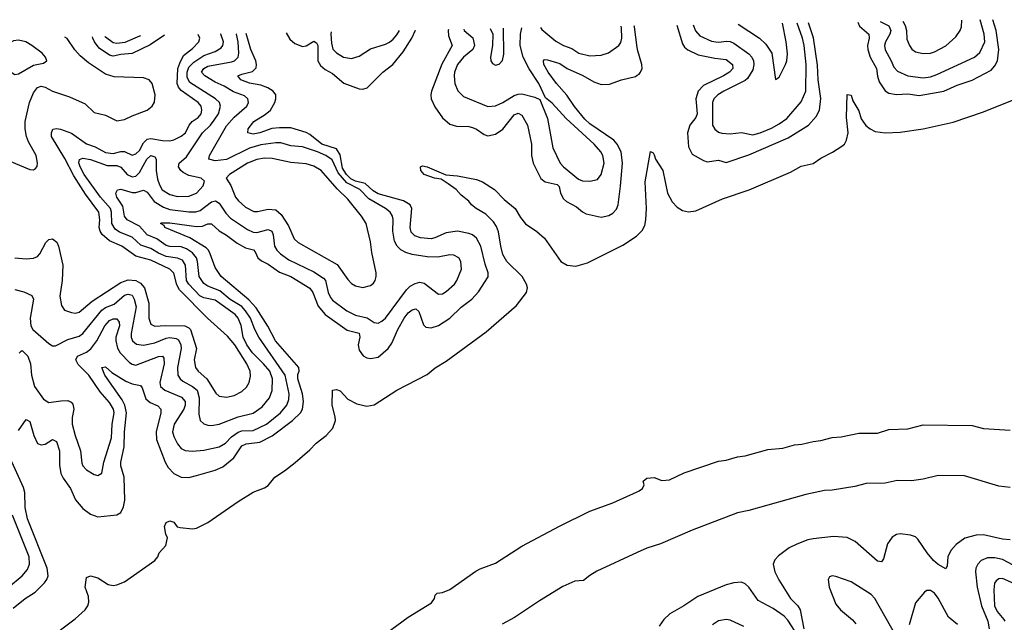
# Model space of a CAD drawing. Header units: inches. Extents: x 1843162 to 1959474, y 907081 to 1016326.
# Tile 651 of 656: x 1926736 to 1931940, y 1012924 to 1016107. Entities that reach past the tile are written whole.
import ezdxf

# ---------------------------------------------------------------- set-up
doc = ezdxf.new("R2010")
doc.units = ezdxf.units.IN
doc.header["$MEASUREMENT"] = 0
doc.layers.add('B9021', color=7, linetype='Continuous')
doc.layers.add('B9031', color=7, linetype='Continuous')

msp = doc.modelspace()

# ---------------------------------------------------------------- linework, layer by layer
at = {"layer": 'B9021', "color": 5}
for points, elevation in [([(1929001.9, 1016056.1), (1929000.6, 1016050), (1929002.7, 1016022.7), (1929021.3, 1015970), (1928967.7, 1015872.3), (1928912.3, 1015730), (1928908.4, 1015710), (1928910.7, 1015690), (1928930, 1015647.7), (1928970, 1015589.1), (1929010, 1015554.7), (1929044.7, 1015544.7), (1929110, 1015542.4), (1929130, 1015537.2), (1929150, 1015528.7), (1929190, 1015500.6), (1929210, 1015494.5), (1929250, 1015502), (1929290, 1015528.7), (1929350, 1015605.3), (1929370, 1015612.9), (1929390, 1015603.2), (1929420.3, 1015550), (1929440.6, 1015450), (1929441.7, 1015390), (1929450.1, 1015350.1), (1929490, 1015268.4), (1929513.4, 1015250), (1929576.4, 1015236.4), (1929586.4, 1015226.4), (1929594.4, 1015190), (1929610, 1015160.1), (1929626.2, 1015146.2), (1929677.9, 1015117.9), (1929710, 1015091.6), (1929730, 1015080.8), (1929810, 1015063.5), (1929850, 1015072.5), (1929870, 1015085.4), (1929890, 1015106.9), (1929898.8, 1015130), (1929912.1, 1015227.9), (1929921.4, 1015350), (1929915, 1015410), (1929894.5, 1015450), (1929876.3, 1015470), (1929750, 1015556.7), (1929722, 1015582), (1929668.6, 1015648.6), (1929628.1, 1015708.1), (1929572.7, 1015770), (1929529, 1015830), (1929506.5, 1015870), (1929504.5, 1015890), (1929510, 1015896.5), (1929525.7, 1015894.3), (1929590, 1015875.9), (1929628.8, 1015848.8), (1929711.7, 1015811.7), (1929770, 1015779.3), (1929810, 1015765.1), (1929853.8, 1015766.2), (1929917, 1015790), (1929990, 1015807.8), (1930000, 1015813.8)], 420), ([(1929082.8, 1016057.8), (1929085.6, 1016050), (1929131.5, 1016011.5), (1929139.9, 1015970), (1929130.7, 1015949.3), (1929081.1, 1015910), (1929049.5, 1015870), (1929034.3, 1015830), (1929031.6, 1015810), (1929035.8, 1015770), (1929052, 1015732), (1929082.3, 1015702.3), (1929210, 1015648.7), (1929251.5, 1015651.5), (1929290, 1015669.5), (1929350, 1015707.4), (1929370, 1015714.4), (1929390, 1015714.7), (1929458.1, 1015698.1), (1929485.3, 1015685.2), (1929525.3, 1015585.3), (1929554.5, 1015430), (1929592.4, 1015350), (1929609.2, 1015330), (1929690, 1015265.2), (1929710, 1015256.2), (1929750, 1015253.4), (1929790, 1015263.1), (1929809.8, 1015290.2), (1929824.5, 1015350), (1929818, 1015390), (1929807.2, 1015410), (1929771.4, 1015450), (1929624.5, 1015584.5), (1929550, 1015666.6), (1929515, 1015695.1), (1929480.2, 1015770), (1929428.2, 1015848.2), (1929397.4, 1015910), (1929381.5, 1015970), (1929383.3, 1016030), (1929389.7, 1016064.1)], 440), ([(1929222.1, 1016060.7), (1929236.5, 1016030), (1929235.6, 1015970), (1929224, 1015910), (1929226.7, 1015890), (1929235.5, 1015875.5), (1929250, 1015867.7), (1929270, 1015873), (1929288.3, 1015891.7), (1929295.3, 1015924.7), (1929292.8, 1016062.1)], 460), ([(1929489.4, 1016066.2), (1929495.5, 1016055.5), (1929570, 1015993.5), (1929610, 1015970.1), (1929654.4, 1015954.4), (1929690.7, 1015930.7), (1929750, 1015916.8), (1929810, 1015920.2), (1929847, 1015933), (1929903.1, 1015970), (1929913.2, 1015986.8), (1929918.3, 1016010), (1929916.4, 1016063.6), (1929914.1, 1016073.6)], 440), ([(1930000, 1015959.6), (1929985.4, 1016070), (1929983.7, 1016074.8)], 420), ([(1926681.2, 1015361.2), (1926790, 1015315.2), (1926810, 1015314.3), (1926819.6, 1015320.4), (1926828.7, 1015331.3), (1926831.2, 1015350), (1926823.4, 1015390), (1926782.6, 1015462.6), (1926772.5, 1015490), (1926764.7, 1015530), (1926765.1, 1015570), (1926788.9, 1015670), (1926810, 1015721.3), (1926830, 1015748.5), (1926850, 1015755.4), (1926870, 1015750.9), (1926910, 1015730.1), (1927000.1, 1015700.1), (1927081.9, 1015661.9), (1927130, 1015616.1), (1927190, 1015602.4), (1927250, 1015573.5), (1927290, 1015579.5), (1927330, 1015599.6), (1927410.3, 1015629.7), (1927435.9, 1015650), (1927449.2, 1015670.8), (1927452.5, 1015710), (1927435.9, 1015770), (1927420.4, 1015790), (1927390, 1015799.3), (1927234.8, 1015805.2), (1927190, 1015818.8), (1927099.7, 1015879.7), (1927056.1, 1015916.1), (1927027.5, 1015947.5), (1926987.3, 1016007.3), (1926974.9, 1016014.2)], 520), ([(1926710, 1014682.4), (1926757.3, 1014670), (1926800.7, 1014650), (1926810, 1014631.3), (1926792.2, 1014530), (1926795.6, 1014490), (1926805.4, 1014470), (1926890, 1014396.5), (1926910, 1014384.4), (1926924.7, 1014384.7), (1926990, 1014417.6), (1927050, 1014435.1), (1927070, 1014450.1), (1927170, 1014572.6), (1927190, 1014586.1), (1927235.2, 1014604.8), (1927290, 1014652), (1927310, 1014658), (1927330, 1014651.2), (1927341.5, 1014630), (1927351.8, 1014590), (1927325.8, 1014450), (1927325.3, 1014430), (1927331.8, 1014410), (1927352.9, 1014392.9), (1927390, 1014387.8), (1927450, 1014399.7), (1927510, 1014424.5), (1927530, 1014428.3), (1927563.6, 1014423.6), (1927576.1, 1014416.1), (1927588.5, 1014390), (1927590.4, 1014370), (1927569.7, 1014270), (1927572.2, 1014230), (1927583.9, 1014210), (1927597.6, 1014197.6), (1927650.2, 1014170), (1927674.7, 1014150), (1927684.9, 1014110), (1927682.7, 1014022.7), (1927690.2, 1013990), (1927710, 1013973), (1927730, 1013966), (1927750, 1013964.1), (1927790, 1013970.8), (1927890, 1014008.5), (1927970, 1014028.4), (1928017.6, 1014062.4), (1928056.1, 1014110), (1928070, 1014148), (1928072, 1014210), (1928057.4, 1014250), (1928024.8, 1014290), (1927966.8, 1014346.8), (1927936.2, 1014390), (1927916.9, 1014430), (1927907.5, 1014492.5), (1927890.6, 1014530), (1927874.2, 1014550), (1927770, 1014624.9), (1927710, 1014638.2), (1927687.9, 1014647.9), (1927629.5, 1014710), (1927617.3, 1014730), (1927612, 1014810), (1927596.1, 1014836.1), (1927570, 1014848), (1927510, 1014856.5), (1927470, 1014874), (1927430, 1014899.2), (1927376.4, 1014916.4), (1927330, 1014958.3), (1927263.9, 1014983.9), (1927240.1, 1015000.1), (1927223.6, 1015030), (1927221.9, 1015090), (1927216.6, 1015110), (1927163.4, 1015170), (1927077.3, 1015290), (1927055.2, 1015330), (1927049.5, 1015350.5), (1927052, 1015368), (1927070, 1015375.5), (1927110, 1015368.5), (1927197.8, 1015337.8), (1927250, 1015337.3), (1927270, 1015328.8), (1927303.6, 1015290), (1927330, 1015276.3), (1927350, 1015280.6), (1927370, 1015299.2), (1927408.9, 1015370), (1927430, 1015389.5), (1927450, 1015382), (1927457.5, 1015370), (1927458.2, 1015310), (1927464.9, 1015264.9), (1927474.3, 1015234.3), (1927490, 1015208.5), (1927530, 1015183.8), (1927570, 1015174), (1927630, 1015174.2), (1927670, 1015191.2), (1927705.1, 1015230), (1927713.3, 1015253.3), (1927695.1, 1015270), (1927630, 1015283.6), (1927599.8, 1015299.8), (1927587, 1015310), (1927576.1, 1015330), (1927579.8, 1015350), (1927617.9, 1015382.1), (1927702.8, 1015510), (1927744.3, 1015550), (1927764.1, 1015575.9), (1927786.4, 1015610), (1927798.2, 1015650), (1927791.7, 1015670), (1927771.2, 1015690), (1927636, 1015776), (1927621.9, 1015801.9), (1927621.3, 1015830), (1927630, 1015856.6), (1927656.6, 1015883.4), (1927710, 1015917.9), (1927770, 1015938.4), (1927801.6, 1015958.4), (1927810.5, 1015970), (1927812.5, 1015990), (1927799.1, 1016030), (1927797.9, 1016031.2)], 460), ([(1926710, 1014848.7), (1926770, 1014844.1), (1926810, 1014847.2), (1926830, 1014856.9), (1926843.1, 1014870), (1926875, 1014930), (1926890, 1014946.7), (1926910, 1014949.1), (1926932, 1014932), (1926942.2, 1014910), (1926963.5, 1014810), (1926960.8, 1014730), (1926947.5, 1014647.5), (1926957.7, 1014597.7), (1926973.1, 1014573.1), (1927010, 1014559.7), (1927030, 1014557.7), (1927050, 1014562.7), (1927119.8, 1014620.2), (1927270, 1014718.6), (1927310, 1014733.2), (1927350, 1014729.1), (1927375.5, 1014715.5), (1927395.7, 1014690), (1927417.9, 1014610), (1927418.8, 1014530), (1927430, 1014498), (1927450, 1014487.8), (1927507.6, 1014492.4), (1927609.7, 1014489.7), (1927630, 1014480.1), (1927639.6, 1014470), (1927671, 1014370), (1927658, 1014310), (1927665.9, 1014270), (1927679, 1014250), (1927725, 1014210), (1927773.3, 1014133.4), (1927790, 1014118.8), (1927830, 1014112.6), (1927870, 1014122.5), (1927910, 1014143.2), (1927934.2, 1014165.8), (1927948.1, 1014190), (1927955.5, 1014224.5), (1927954.5, 1014250), (1927937.3, 1014290), (1927872.6, 1014390), (1927834.9, 1014434.9), (1927728.2, 1014530), (1927580.3, 1014680.3), (1927566.1, 1014706.1), (1927550, 1014768.9), (1927530.5, 1014790), (1927430, 1014836.7), (1927350, 1014857.6), (1927275.4, 1014910), (1927210, 1014938.7), (1927172.9, 1014972.9), (1927160.7, 1014990), (1927156.9, 1015010), (1927160.6, 1015050), (1927154.4, 1015090), (1927084.8, 1015184.8), (1927021.9, 1015281.9), (1926974.3, 1015374.3), (1926904.9, 1015490), (1926903.6, 1015510), (1926912, 1015528), (1926930, 1015533.2), (1926951.2, 1015528.8), (1927010, 1015507.5), (1927090, 1015451.9), (1927135.6, 1015435.6), (1927190, 1015405.9), (1927230, 1015399.8), (1927270, 1015411.1), (1927290, 1015410.8), (1927330, 1015391.7), (1927350, 1015397.7), (1927370, 1015416.2), (1927390, 1015455.9), (1927410, 1015475.8), (1927430, 1015479.7), (1927491.3, 1015468.7), (1927530, 1015467.9), (1927550, 1015472), (1927590, 1015491.1), (1927612.9, 1015510), (1927631.9, 1015550), (1927647.4, 1015570), (1927679.9, 1015590), (1927695.5, 1015610), (1927698.6, 1015630), (1927694.5, 1015650), (1927679.9, 1015670), (1927590, 1015732.8), (1927574.7, 1015750), (1927568.5, 1015770), (1927571.9, 1015850), (1927581.8, 1015878.2), (1927602.6, 1015917.4), (1927650, 1015954.4), (1927682.5, 1015990), (1927687.8, 1016010), (1927679.7, 1016028.8)], 480), ([(1926730, 1013937.3), (1926770, 1013995.6), (1926790, 1013984.9), (1926811.3, 1013910), (1926830, 1013868.4), (1926850, 1013861.3), (1926870, 1013865), (1926910, 1013889.2), (1926930, 1013879), (1926947, 1013830), (1926946.9, 1013753.1), (1926954.3, 1013710), (1926965.9, 1013685.9), (1927004.3, 1013630), (1927031.8, 1013570), (1927070, 1013524.1), (1927110, 1013494.1), (1927150, 1013481.6), (1927250, 1013492), (1927270, 1013504.4), (1927285.5, 1013534.5), (1927291.1, 1013568.9), (1927287.8, 1013690), (1927271.3, 1013750), (1927270.3, 1013770), (1927287.9, 1013850), (1927290.6, 1013930), (1927301.5, 1014030), (1927291.8, 1014070), (1927278.2, 1014098.2), (1927186.4, 1014230), (1927170, 1014270.4), (1927190, 1014272.7), (1927223, 1014243), (1927297, 1014197), (1927330, 1014183.7), (1927374.4, 1014174.4), (1927382.6, 1014162.6), (1927403.5, 1014103.5), (1927425.3, 1014085.3), (1927467.1, 1014067.1), (1927482.5, 1014050), (1927482.4, 1014030), (1927457.2, 1013930), (1927459.3, 1013890), (1927505.1, 1013770), (1927521.1, 1013741.1), (1927550, 1013709.5), (1927590, 1013690.7), (1927630, 1013689.5), (1927670, 1013698.6), (1927770, 1013727.2), (1927810, 1013745.3), (1927868.1, 1013791.9), (1927910, 1013855.4), (1927933.4, 1013866.6), (1928005.5, 1013874.5), (1928070, 1013908.9), (1928178.1, 1013990), (1928219.9, 1014030), (1928229.9, 1014050.1), (1928236.4, 1014090), (1928230.6, 1014130), (1928206.4, 1014210), (1928206.9, 1014233.1), (1928213.8, 1014250), (1928212.2, 1014270), (1928088.7, 1014410), (1928047.5, 1014487.5), (1927985.6, 1014585.6), (1927947.7, 1014627.7), (1927801.7, 1014750), (1927770, 1014798.7), (1927743.5, 1014870), (1927733.7, 1014890), (1927721.9, 1014901.9), (1927634.7, 1014954.7), (1927504.1, 1015010), (1927499.1, 1015019.1), (1927480.7, 1015030), (1927486.3, 1015033.7), (1927530, 1015034.9), (1927670, 1015014.3), (1927702.7, 1015017.3), (1927730, 1015028.8), (1927750, 1015028.6), (1927790, 1014991.8), (1927830, 1014968.9), (1927886, 1014926), (1927930, 1014902), (1927971.4, 1014891.4), (1927981, 1014881), (1927995.3, 1014850), (1928014, 1014834), (1928050, 1014815.4), (1928110, 1014774), (1928169.4, 1014750), (1928270, 1014688.1), (1928286, 1014666), (1928314.1, 1014594.1), (1928350, 1014550.6), (1928467.6, 1014467.6), (1928530, 1014451.8), (1928533.1, 1014430), (1928524.9, 1014390), (1928530, 1014361.1), (1928551.3, 1014331.3), (1928570, 1014320.9), (1928590, 1014316.6), (1928630, 1014323.7), (1928683.4, 1014370), (1928702.3, 1014397.7), (1928733.9, 1014470), (1928768.7, 1014530), (1928790, 1014557.8), (1928810, 1014573.9), (1928830, 1014579), (1928845.3, 1014565.3), (1928870, 1014495.6), (1928883.1, 1014483.1), (1928910, 1014478.9), (1928950, 1014491.2), (1929010, 1014529.6), (1929070, 1014588.4), (1929125.7, 1014630), (1929161.4, 1014670), (1929211.1, 1014748.9), (1929212.7, 1014770), (1929196.3, 1014816.3), (1929172.9, 1014910), (1929150, 1014953.9), (1929130, 1014969.9), (1929110, 1014978.5), (1929050, 1014990.4), (1928990, 1014982), (1928930, 1014954.4), (1928910, 1014950.4), (1928854.7, 1014954.7), (1928825.3, 1014965.3), (1928805.5, 1014985.5), (1928798.9, 1015010), (1928809.2, 1015109.2), (1928799.4, 1015130), (1928764.8, 1015150), (1928630, 1015187.6), (1928603.4, 1015203.4), (1928562.1, 1015242.1), (1928510, 1015255), (1928487, 1015267), (1928463.4, 1015290), (1928442.6, 1015322.6), (1928430, 1015393.3), (1928410, 1015425.2), (1928333.2, 1015450), (1928270, 1015501), (1928250, 1015512), (1928170, 1015536.3), (1928110, 1015536.8), (1928067.9, 1015532.1), (1928005.3, 1015510), (1927970, 1015503), (1927941.7, 1015510), (1927943.4, 1015530), (1927972.8, 1015570), (1928033.2, 1015606.8), (1928062.2, 1015630), (1928083.9, 1015670), (1928090.4, 1015690), (1928089.9, 1015709.9), (1928075.7, 1015730), (1928047.9, 1015747.9), (1928010, 1015760.8), (1927950, 1015771.5), (1927905.5, 1015790), (1927889.8, 1015810), (1927910, 1015819.5), (1927966.9, 1015833.1), (1927986.3, 1015853.7), (1927988.4, 1015870), (1927984.2, 1015890), (1927957.6, 1015950), (1927933.3, 1016034)], 420), ([(1926733.8, 1014346.2), (1926743.3, 1014356.7), (1926750, 1014359.2), (1926779.4, 1014330), (1926793.9, 1014290), (1926799.3, 1014230), (1926814.1, 1014170), (1926862.4, 1014102.4), (1926890, 1014085), (1926954.3, 1014094.3), (1926990, 1014094.7), (1927007.5, 1014087.5), (1927016.9, 1014076.9), (1927022.3, 1014050), (1927013.6, 1014006.4), (1927013, 1013970), (1927028.6, 1013910), (1927057.6, 1013830), (1927064.9, 1013764.9), (1927070.3, 1013750), (1927090, 1013728.8), (1927130, 1013704.9), (1927150, 1013699.5), (1927170, 1013710.8), (1927180.2, 1013770), (1927221.4, 1013898.6), (1927224.6, 1013970), (1927235.1, 1014030), (1927231.9, 1014050), (1927210, 1014084.4), (1927161.1, 1014141.1), (1927101.3, 1014230), (1927045.9, 1014285.9), (1927033.2, 1014310), (1927041.4, 1014330), (1927089.8, 1014350), (1927111.8, 1014368.2), (1927144.5, 1014410), (1927185.7, 1014490), (1927210, 1014517.4), (1927230, 1014527), (1927250, 1014527.5), (1927261.8, 1014510), (1927263.1, 1014490), (1927245, 1014430), (1927244.3, 1014410), (1927252.6, 1014372.6), (1927267.1, 1014347.1), (1927316.7, 1014296.7), (1927330, 1014287.3), (1927350, 1014282.8), (1927470, 1014327.3), (1927490.1, 1014330.1), (1927498.5, 1014318.5), (1927499.6, 1014290), (1927477.1, 1014190), (1927480.4, 1014170), (1927503.2, 1014150), (1927592.2, 1014112.2), (1927611.5, 1014090), (1927611.3, 1014070), (1927603, 1014050), (1927552.3, 1013970), (1927544.6, 1013930), (1927550, 1013905.7), (1927570, 1013866.7), (1927590, 1013842.2), (1927610, 1013831.1), (1927650, 1013827.2), (1927710, 1013833.4), (1927791.1, 1013850), (1927824.2, 1013870), (1927855.8, 1013904.1), (1927890, 1013928.9), (1927910, 1013936), (1927970, 1013936.3), (1928041.2, 1013970), (1928114.2, 1014030), (1928147.8, 1014070), (1928158.9, 1014101.1), (1928160.9, 1014130), (1928138.4, 1014230), (1928000.6, 1014430), (1927978.9, 1014470), (1927956.5, 1014530), (1927929.9, 1014570), (1927910, 1014591.9), (1927849.1, 1014629.1), (1927794.4, 1014674.4), (1927730, 1014699.7), (1927710, 1014713.6), (1927684.3, 1014750), (1927676.5, 1014830), (1927670.6, 1014850), (1927650, 1014875), (1927617.1, 1014897.1), (1927590, 1014906.8), (1927530, 1014908.7), (1927510, 1014914.9), (1927460.2, 1014950), (1927410.5, 1014970.5), (1927370, 1015016.3), (1927304.9, 1015050), (1927290.9, 1015070), (1927281.5, 1015121.5), (1927249, 1015170), (1927244.2, 1015190), (1927252.3, 1015207.7), (1927270, 1015211.3), (1927330, 1015195), (1927350, 1015194.5), (1927390, 1015206.4), (1927410, 1015196.5), (1927447.2, 1015147.2), (1927496.4, 1015116.4), (1927530, 1015104.7), (1927630, 1015092.2), (1927667.6, 1015092.4), (1927690, 1015099.7), (1927750, 1015145.5), (1927771, 1015151), (1927790, 1015137.4), (1927824.8, 1015084.8), (1927850, 1015058), (1927939.3, 1014999.3), (1927970, 1014985.5), (1927990, 1014983.3), (1928050, 1014999.5), (1928067.9, 1014990), (1928076.6, 1014970), (1928083.6, 1014910), (1928094.8, 1014890), (1928114.6, 1014870), (1928158.4, 1014838.4), (1928290, 1014775.6), (1928342.4, 1014742.4), (1928352.6, 1014730), (1928366.8, 1014666.8), (1928379.2, 1014639.2), (1928390, 1014626), (1928464.2, 1014570), (1928510, 1014545.9), (1928572.4, 1014532.4), (1928610, 1014506.7), (1928630, 1014504.7), (1928650, 1014513.7), (1928670, 1014530.2), (1928780.6, 1014679.4), (1928800.6, 1014699.4), (1928825.7, 1014714.3), (1928850, 1014720.2), (1928874.5, 1014714.5), (1928950, 1014656.9), (1928970, 1014659.6), (1928990, 1014671.5), (1929033.7, 1014710), (1929047.1, 1014730), (1929071, 1014790), (1929068.3, 1014830), (1929056.3, 1014850), (1929030, 1014863.1), (1929010, 1014864.8), (1928946.7, 1014853.3), (1928890, 1014854), (1928810, 1014866), (1928776.7, 1014876.7), (1928750, 1014891.2), (1928730.3, 1014910.3), (1928717.7, 1014937.7), (1928708.3, 1014990), (1928710.8, 1015050.8), (1928706.9, 1015070), (1928694, 1015090), (1928669.1, 1015110), (1928580.8, 1015160.8), (1928533, 1015210), (1928464.7, 1015244.7), (1928418.6, 1015298.6), (1928387.1, 1015367.1), (1928353.6, 1015390), (1928310, 1015409.6), (1928230, 1015436.4), (1928170, 1015440.6), (1928115.9, 1015455.9), (1928090, 1015456.8), (1928010, 1015445.7), (1927950, 1015428.6), (1927830, 1015368.1), (1927770, 1015360.8), (1927736, 1015370), (1927738.7, 1015390), (1927830, 1015546.3), (1927870, 1015591.7), (1927937, 1015650), (1927946, 1015670), (1927941.8, 1015690), (1927924.9, 1015704.9), (1927866, 1015726), (1927816.5, 1015756.5), (1927770, 1015777.5), (1927714, 1015810), (1927697.9, 1015830), (1927709.9, 1015850), (1927730, 1015860.9), (1927855.9, 1015884.1), (1927870.7, 1015890), (1927890, 1015909.3), (1927894.4, 1015930), (1927890.8, 1015990), (1927881.8, 1016030), (1927880.4, 1016032.9)], 440), ([(1927501.9, 1016025.1), (1927426.3, 1015973.7), (1927330, 1015927.8), (1927270, 1015923.4), (1927230, 1015915.2), (1927210, 1015920.1), (1927156.3, 1015956.3), (1927131.5, 1015990), (1927122.9, 1016010), (1927121.3, 1016017.2)], 480), ([(1927375.1, 1016022.5), (1927370, 1016019.7), (1927292.7, 1015987.3), (1927250, 1015980.9), (1927230, 1015985.7), (1927190, 1016014.3), (1927186.7, 1016018.6)], 460), ([(1928143.6, 1016038.4), (1928164.3, 1016004.3), (1928190, 1015981.4), (1928230, 1015965.7), (1928250, 1015968.3), (1928290, 1015993), (1928305.6, 1015985.6), (1928311.1, 1015971.1), (1928312.4, 1015890), (1928325.7, 1015865.7), (1928350, 1015844.8), (1928390, 1015822.1), (1928450, 1015772.5), (1928530, 1015741.6), (1928550, 1015739.8), (1928572.8, 1015747.2), (1928655, 1015830), (1928709, 1015871), (1928762.1, 1015937.9), (1928808, 1016010), (1928828, 1016052), (1928828.1, 1016052.5)], 420), ([(1928382.1, 1016043.3), (1928380.7, 1016030), (1928383.8, 1015983.8), (1928391.8, 1015951.8), (1928410, 1015932.1), (1928446.7, 1015910), (1928490, 1015901.8), (1928530, 1015914.9), (1928590, 1015953.2), (1928670, 1015977.3), (1928690, 1015987.8), (1928710, 1016003.6), (1928730, 1016028.1), (1928743, 1016050.8)], 440), ([(1926886, 1012834), (1927030, 1012942.7), (1927082, 1012990), (1927095.9, 1013010), (1927102, 1013030), (1927100.2, 1013060.2), (1927083.1, 1013110), (1927090, 1013160.7), (1927110, 1013168.4), (1927150, 1013158.8), (1927204.1, 1013124.1), (1927230, 1013119), (1927250, 1013121.7), (1927290, 1013138.2), (1927451, 1013250), (1927465.4, 1013270), (1927473, 1013290), (1927508.7, 1013330), (1927517.4, 1013370), (1927507.9, 1013390), (1927500.9, 1013430), (1927510, 1013450.3), (1927530, 1013460.3), (1927550, 1013453.4), (1927568.6, 1013428.6), (1927583.7, 1013423.7), (1927650, 1013417.1), (1927670, 1013421.1), (1927729.9, 1013450.1), (1927890, 1013562.6), (1927970, 1013611.5), (1928030, 1013634.2), (1928050, 1013646.7), (1928083.7, 1013690), (1928135.9, 1013724.1), (1928191.7, 1013768.3), (1928270, 1013835.5), (1928303.2, 1013870), (1928355.4, 1013910), (1928391.4, 1013950), (1928405, 1013990), (1928404.1, 1014010), (1928387.6, 1014070), (1928389.9, 1014150.1), (1928410, 1014153.3), (1928430, 1014145.8), (1928470, 1014102), (1928518.3, 1014078.4), (1928570, 1014066.2), (1928610, 1014073.4), (1928730, 1014150.7), (1928890, 1014233.2), (1928932.2, 1014267.8), (1928990, 1014303.1), (1929201.6, 1014458.4), (1929362.3, 1014597.7), (1929414.5, 1014665.5), (1929419.3, 1014690), (1929415.4, 1014710), (1929391.3, 1014751.3), (1929310.8, 1014830), (1929290, 1014866.6), (1929278.1, 1014910), (1929266.2, 1014986.2), (1929255.5, 1015015.5), (1929239.7, 1015039.7), (1929199.8, 1015079.8), (1929148.4, 1015110), (1929124, 1015130), (1929109.1, 1015149.1), (1929070, 1015180.4), (1929043.5, 1015210), (1929000.9, 1015240.9), (1928964.2, 1015264.3), (1928929.2, 1015270), (1928874, 1015290), (1928856.2, 1015310), (1928854, 1015330), (1928865.6, 1015334.4), (1928890, 1015330.2), (1928987.5, 1015287.5), (1929050, 1015283.2), (1929150, 1015263.2), (1929182.6, 1015250), (1929244.9, 1015210), (1929296.8, 1015156.8), (1929354.7, 1015110), (1929382.6, 1015062.6), (1929409.2, 1015029.2), (1929470, 1014988.8), (1929510, 1014952.9), (1929596.5, 1014830), (1929630.1, 1014810.1), (1929674.7, 1014805.3), (1929736.5, 1014823.5), (1929923.5, 1014916.5), (1929996.3, 1014963.7), (1930000, 1014967.4)], 380), ([(1926702.4, 1012997.6), (1926764.8, 1013050), (1926817.8, 1013082.2), (1926867.9, 1013132.1), (1926880.2, 1013150), (1926886.7, 1013170), (1926881.7, 1013210), (1926777.5, 1013470), (1926766, 1013530), (1926762.9, 1013610), (1926756.5, 1013636.5), (1926668, 1013830)], 420), ([(1928670, 1012862.7), (1928788.6, 1012951.4), (1928913.1, 1013026.9), (1928928, 1013050), (1928932.1, 1013067.9), (1928942.6, 1013077.4), (1928970, 1013080.6), (1929010, 1013097.5), (1929146.2, 1013193.8), (1929170, 1013206.9), (1929250, 1013236.9), (1929390, 1013325.1), (1929588.9, 1013431.1), (1929750, 1013511.7), (1929870, 1013554.8), (1930000, 1013613.8)], 360), ([(1926676.5, 1013110), (1926750, 1013168.6), (1926777.7, 1013202.3), (1926788.7, 1013230), (1926786.5, 1013270), (1926697.8, 1013490)], 440), ([(1930000, 1013292.4), (1929786.4, 1013193.6), (1929748.4, 1013171.6), (1929715.9, 1013144.1), (1929670, 1013141.5), (1929606.4, 1013113.6), (1929482.7, 1013037.3), (1929351.5, 1012948.5), (1929286.4, 1012913.6)], 360)]:
    msp.add_lwpolyline(points, dxfattribs=dict(at, elevation=elevation))
for points, elevation in [([(1926730, 1015998.7), (1926704.2, 1015995.8), (1926678, 1015982), (1926663.2, 1015956.8), (1926658.3, 1015930), (1926663.1, 1015890), (1926682.3, 1015842.3), (1926690.4, 1015830.4), (1926710, 1015817.3), (1926730, 1015820.5), (1926810, 1015867.8), (1926862, 1015878), (1926879, 1015890), (1926872.3, 1015910), (1926854.5, 1015930), (1926800.5, 1015970), (1926769.4, 1015990)], 540), ([(1928030, 1015376.1), (1927990, 1015369.3), (1927940.2, 1015350), (1927844.9, 1015290), (1927828, 1015270), (1927851.3, 1015231.3), (1927876.6, 1015170), (1927891.9, 1015150), (1927930, 1015116.1), (1927973.7, 1015093.7), (1927993.1, 1015093.1), (1928050, 1015107.1), (1928090, 1015103.1), (1928117.5, 1015077.5), (1928157.4, 1015017.4), (1928186.8, 1014950), (1928207.9, 1014930), (1928413.2, 1014813.2), (1928470, 1014735.3), (1928490, 1014713.7), (1928510, 1014701.1), (1928550, 1014691.8), (1928590, 1014703.7), (1928605.4, 1014714.6), (1928615.1, 1014730), (1928620.5, 1014750), (1928619.7, 1014770), (1928597.2, 1014877.2), (1928590, 1014934), (1928567.2, 1015030), (1928543.1, 1015070), (1928470, 1015159.3), (1928413.3, 1015213.3), (1928329.8, 1015310), (1928290, 1015333.2), (1928250, 1015345.3), (1928170, 1015352.3), (1928070, 1015374.4)], 460)]:
    msp.add_lwpolyline(points, close=True, dxfattribs=dict(at, elevation=elevation))
at = {"layer": 'B9031', "color": 5}
for points, elevation in [([(1931164.9, 1016095), (1931173.7, 1016073.7), (1931224.2, 1016030), (1931226.2, 1016010), (1931217.3, 1015970), (1931219.2, 1015950), (1931230.1, 1015910), (1931264, 1015850), (1931268.7, 1015808.7), (1931278.7, 1015778.7), (1931310, 1015731.6), (1931330, 1015719.2), (1931370, 1015711.8), (1931430, 1015715), (1931490, 1015706.2), (1931620.5, 1015730), (1931690, 1015760.6), (1931770, 1015787.6), (1931870, 1015841.1), (1931890, 1015862.7), (1931903.1, 1015890), (1931910.2, 1015950), (1931896.6, 1016050), (1931879.2, 1016107.2)], 420), ([(1930209.3, 1016078.6), (1930238.9, 1015978.9), (1930250, 1015961.6), (1930267.4, 1015947.4), (1930320.9, 1015920.9), (1930410, 1015903.3), (1930470, 1015896.8), (1930502.5, 1015870), (1930505.4, 1015850), (1930487.1, 1015830), (1930455.7, 1015810), (1930350, 1015759.1), (1930321.5, 1015730), (1930309.3, 1015689.3), (1930316.6, 1015610), (1930308.8, 1015590), (1930278.3, 1015550), (1930264.6, 1015510), (1930270, 1015435.5), (1930290, 1015396.2), (1930350, 1015363.2), (1930370, 1015355.8), (1930430, 1015364.6), (1930470, 1015352.9), (1930590, 1015393.1), (1930797.2, 1015482.8), (1930905, 1015550), (1930944.7, 1015595.3), (1930963.7, 1015630), (1930969.6, 1015690.4), (1930955.9, 1015790), (1930952.4, 1015867.6), (1930931.5, 1016011.5), (1930905.5, 1016090.5)], 420), ([(1930294.8, 1016080.1), (1930307.6, 1016047.6), (1930330, 1016022.7), (1930392.9, 1015992.9), (1930427.8, 1015987.8), (1930473.6, 1015993.6), (1930490, 1015992.3), (1930510, 1015983.3), (1930590, 1015926), (1930605.5, 1015910), (1930614.2, 1015890), (1930615.6, 1015870), (1930610, 1015841.5), (1930583, 1015796.9), (1930570, 1015785.3), (1930457.8, 1015730), (1930425.4, 1015710), (1930405, 1015690), (1930397.2, 1015670), (1930397.3, 1015550), (1930410, 1015528.8), (1930430, 1015512.9), (1930447.2, 1015507.2), (1930490, 1015503.8), (1930550, 1015511.5), (1930610, 1015499.8), (1930650, 1015510.1), (1930710, 1015534.8), (1930750, 1015556.3), (1930790, 1015585.7), (1930866.1, 1015673.9), (1930889.9, 1015730), (1930892.6, 1015870), (1930881.5, 1015970), (1930873.1, 1016010), (1930845.7, 1016089.5)], 440), ([(1930532.4, 1016084.2), (1930646, 1016010), (1930678.6, 1015978.6), (1930710.3, 1015930), (1930730, 1015791.3), (1930750, 1015802.8), (1930782.6, 1015870), (1930790.7, 1015890), (1930793.5, 1015926.5), (1930786.5, 1015990), (1930767.4, 1016088.2)], 460), ([(1931283.2, 1016097), (1931330, 1016075.5), (1931340.3, 1016050), (1931335.1, 1016030), (1931311.6, 1015990), (1931306.8, 1015970), (1931310, 1015947.7), (1931342.5, 1015890), (1931356, 1015856), (1931375.4, 1015835.4), (1931430, 1015810.7), (1931510, 1015800.8), (1931550, 1015805.3), (1931583.1, 1015816.9), (1931782, 1015910), (1931810, 1015933.4), (1931835.8, 1015990), (1931834, 1016030), (1931812.3, 1016106)], 440), ([(1931403, 1016099), (1931415.9, 1016075.9), (1931422.9, 1016050), (1931424.7, 1016004.7), (1931438, 1015970), (1931451.7, 1015951.7), (1931470, 1015938), (1931510, 1015928.4), (1931550, 1015931), (1931570, 1015937.4), (1931630, 1015968.5), (1931683.7, 1016016.3), (1931706.3, 1016050), (1931713.7, 1016070), (1931715.8, 1016104.4)], 460), ([(1930000, 1015813.8), (1930010, 1015819.7), (1930017.5, 1015830), (1930025.4, 1015850), (1930023.6, 1015870), (1930002.3, 1015942.3), (1930000, 1015959.6)], 420), ([(1930000, 1014967.4), (1930026.4, 1014993.6), (1930039.2, 1015020.8), (1930045, 1015050), (1930048.9, 1015110), (1930041.1, 1015250), (1930070, 1015411), (1930083.6, 1015403.6), (1930090, 1015394), (1930096, 1015370), (1930134.6, 1015310), (1930159.4, 1015190), (1930185.1, 1015145.1), (1930210, 1015117.3), (1930238.8, 1015098.8), (1930270, 1015092.5), (1930310, 1015098), (1930450, 1015160.1), (1930591.8, 1015208.2), (1930810, 1015302.1), (1930866.9, 1015333.1), (1930930, 1015348.3), (1930970, 1015376), (1931032.5, 1015407.5), (1931081.4, 1015438.6), (1931094.2, 1015450), (1931105.5, 1015470), (1931114.9, 1015510), (1931105.7, 1015590), (1931110, 1015712.7), (1931130, 1015708), (1931139.4, 1015679.4), (1931170, 1015624.9), (1931182.9, 1015582.9), (1931207.9, 1015547.9), (1931230, 1015530.1), (1931256.7, 1015516.7), (1931310, 1015509.3), (1931390, 1015513.1), (1931510, 1015530.8), (1931670, 1015565.4), (1931830, 1015619.8), (1932001.3, 1015690)], 380), ([(1930000, 1013613.8), (1930010, 1013618.3), (1930027.5, 1013630), (1930035.9, 1013650), (1930030.8, 1013670), (1930050, 1013685.8), (1930090, 1013688.5), (1930130, 1013673.1), (1930170, 1013677), (1930247.5, 1013712.5), (1930430, 1013775.3), (1930470, 1013780.7), (1930530, 1013798.7), (1930570, 1013802.4), (1930690, 1013837.3), (1930770, 1013843.9), (1930830, 1013860.9), (1930870, 1013863.9), (1930930, 1013879), (1930970, 1013883.4), (1931030, 1013900.3), (1931076.7, 1013903.3), (1931170, 1013922.4), (1931270, 1013923.7), (1931330, 1013942.5), (1931430, 1013945.6), (1931510, 1013967.5), (1931770, 1013963.1), (1931830, 1013947.2), (1931970, 1013938.2)], 360), ([(1931970, 1013635.2), (1931910, 1013642.7), (1931730, 1013697), (1931590, 1013699.6), (1931510, 1013679.9), (1931450, 1013670.5), (1931373.5, 1013673.5), (1931310, 1013658.5), (1931210, 1013656.9), (1931150, 1013641.9), (1931030, 1013622.2), (1930990, 1013619.9), (1930890, 1013598.4), (1930590, 1013514.8), (1930530, 1013502.5), (1930289.4, 1013410.6), (1930122.3, 1013337.7), (1930050, 1013315.5), (1930000, 1013292.4)], 360), ([(1931970, 1013358.5), (1931930, 1013362.7), (1931830, 1013386.4), (1931790, 1013384), (1931731.7, 1013368.3), (1931685.6, 1013334.4), (1931657, 1013303), (1931642, 1013270), (1931637.6, 1013222.4), (1931630, 1013205.4), (1931590, 1013228.7), (1931565.8, 1013250), (1931531.4, 1013290), (1931483.4, 1013363.4), (1931470, 1013375.3), (1931444.7, 1013384.7), (1931390, 1013391.2), (1931370, 1013387.8), (1931347.2, 1013372.8), (1931322.2, 1013337.8), (1931300.9, 1013259.1), (1931290, 1013242.6), (1931270, 1013247.1), (1931150.7, 1013350.7), (1931110, 1013371.9), (1931036.3, 1013376.3), (1930930, 1013365.4), (1930900.9, 1013359.1), (1930843.3, 1013336.8), (1930802.8, 1013317.2), (1930745.4, 1013274.6), (1930726.2, 1013253.8), (1930718.6, 1013230), (1930727.4, 1013190), (1930747.9, 1013147.8), (1930809.5, 1013049.5), (1930848.7, 1013010), (1930861, 1012990), (1930880.2, 1012890)], 380), ([(1931986.1, 1013226.1), (1931930, 1013256.1), (1931890, 1013265.1), (1931850, 1013263.5), (1931817.7, 1013250), (1931799.8, 1013230), (1931789.6, 1013210), (1931787.6, 1013190), (1931795.9, 1013110), (1931819.4, 1013010), (1931852.3, 1012930), (1931859.6, 1012890)], 420), ([(1931368.4, 1012850), (1931254.9, 1013050), (1931236.7, 1013070), (1931130, 1013137.8), (1931050, 1013165.7), (1931030, 1013169.6), (1931015.5, 1013164.5), (1931008.8, 1013150), (1931014.7, 1013110), (1931050, 1013019.5), (1931073.5, 1012990), (1931137.4, 1012937.4), (1931155.5, 1012915.5)], 420), ([(1931990, 1013129.2), (1931930, 1013154.6), (1931910, 1013154), (1931896.7, 1013143.3), (1931888.6, 1013130), (1931884.1, 1013095.9), (1931888.6, 1013010), (1931901.4, 1012981.4), (1931937.7, 1012937.7), (1931941.6, 1012930)], 440), ([(1930850, 1012849.7), (1930795.6, 1012935.6), (1930776, 1012956), (1930717.3, 1012997.3), (1930638.2, 1013038.2), (1930590, 1013108.7), (1930570, 1013127.7), (1930550, 1013135.3), (1930510, 1013132.4), (1930470, 1013121.6), (1930320.4, 1013059.6), (1930245.8, 1013010), (1930171.7, 1012968.3), (1930140.9, 1012939.1), (1930116.3, 1012903.7)], 380), ([(1931692.5, 1012912.4), (1931644.1, 1012950), (1931590, 1013051.2), (1931570, 1013078), (1931550, 1013091.5), (1931530, 1013091), (1931517.7, 1013082.3), (1931470, 1013026.2), (1931436.1, 1012910)], 420), ([(1930562.3, 1012902.3), (1930490, 1012934.7), (1930470, 1012939.1), (1930430, 1012932.2), (1930398, 1012910)], 420)]:
    msp.add_lwpolyline(points, dxfattribs=dict(at, elevation=elevation))

doc.saveas('drawing.dxf')
